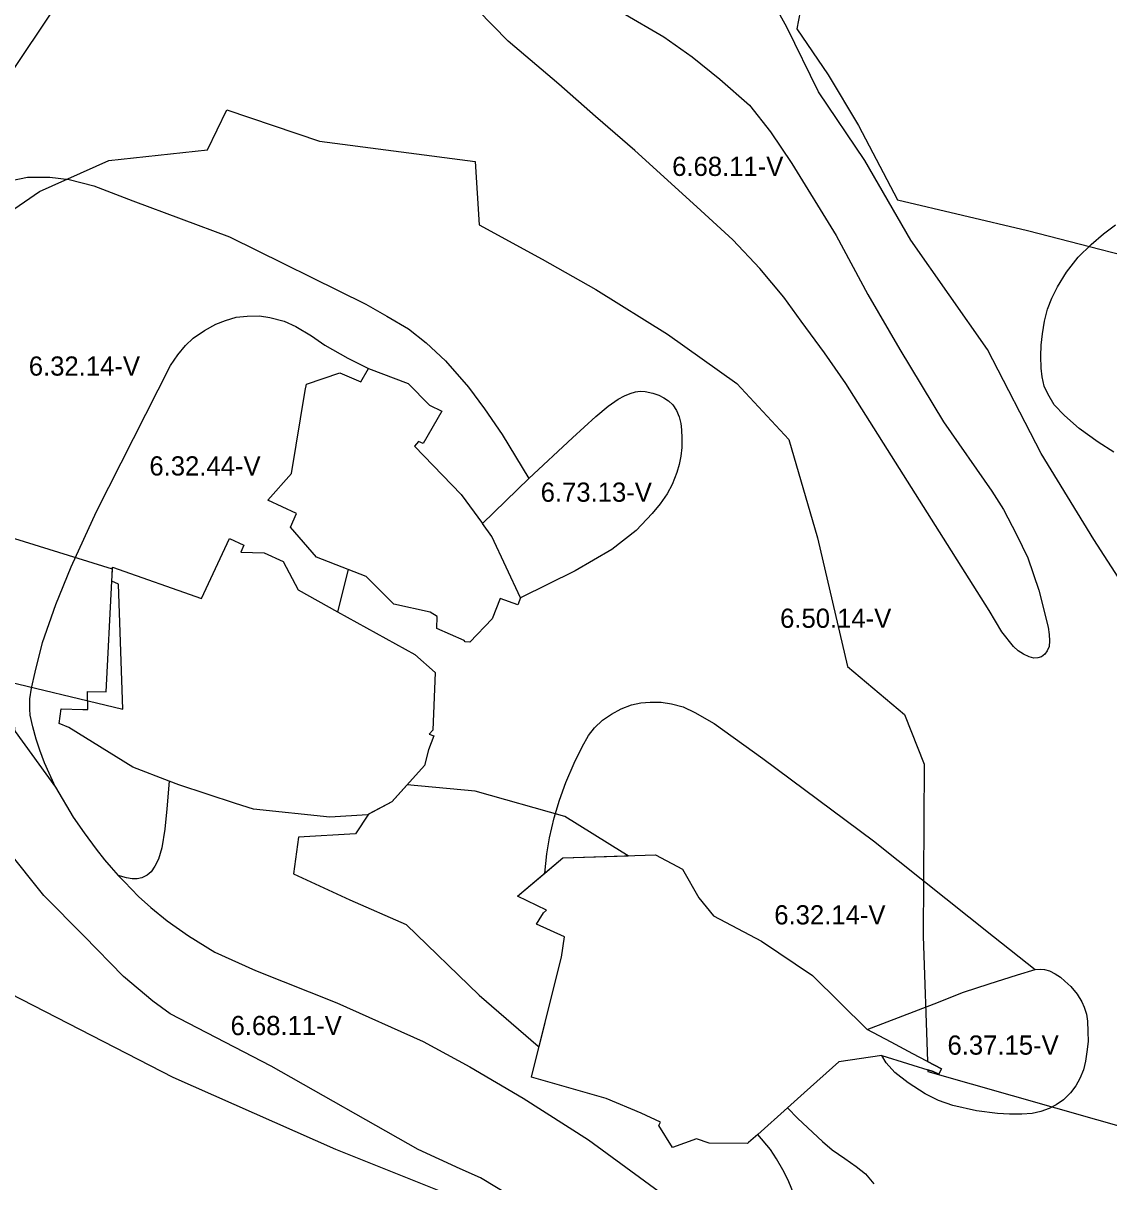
# Model space of a CAD drawing. Extents: x -555156 to -540209, y -1046851 to -1035695.
# Drawn here: x -543276 to -542710, y -1041952 to -1041348 of the extents above; entities that cross this region are included whole.
import ezdxf

# ---------------------------------------------------------------- set-up
doc = ezdxf.new("R2010")
doc.units = 0
for name, color, linetype in [('Vrstva 27', 7, 'Continuous'), ('Vrstva 28', 7, 'Continuous'), ('Vrstva 29', 7, 'Continuous')]:
    doc.layers.add(name, color=color, linetype=linetype)

msp = doc.modelspace()

# ---------------------------------------------------------------- linework, layer by layer
at = {"layer": 'Vrstva 28'}
for points in [[(-543367.43, -1041496.06), (-543358.52, -1041484.25), (-543291.66, -1041388.79), (-543235.84, -1041305.67), (-543212.48, -1041277.09), (-543186.52, -1041230.33), (-543130.8, -1041093.03)], [(-542963.67, -1041342.6), (-542941.62, -1041355.54), (-542926.79, -1041365.93), (-542912.38, -1041377.59), (-542896.9, -1041391.16), (-542885.88, -1041404.95), (-542874.86, -1041421.49), (-542851.76, -1041459.02), (-542835.14, -1041489.78), (-542818.45, -1041518.35), (-542795.82, -1041556.2), (-542770.6, -1041592.2), (-542764.46, -1041601.85), (-542757.68, -1041614.78), (-542751.74, -1041627.08), (-542746.02, -1041643.84), (-542741.14, -1041663.13), (-542740.6, -1041666.96), (-542740.47, -1041670.28), (-542740.74, -1041673.12), (-542741.64, -1041675.47), (-542742.96, -1041677.27), (-542744.62, -1041678.59), (-542746.62, -1041679.14), (-542748.7, -1041679.28), (-542751.12, -1041678.59), (-542754.03, -1041677.27), (-542756.8, -1041675.41), (-542759.29, -1041673.12), (-542765.31, -1041665.5), (-542771.95, -1041654.36), (-542846.75, -1041536.09), (-542857.84, -1041520.19), (-542869.92, -1041503.65), (-542879.03, -1041491.14), (-542891.54, -1041476.3), (-542905.52, -1041461.24), (-542924.39, -1041444.07), (-542956.6, -1041414.8), (-542977.21, -1041396.99), (-542996.29, -1041380.24), (-543022.78, -1041357.76), (-543046.73, -1041333.16)], [(-543279.72, -1041717.53), (-543282.59, -1041691.08), (-543285.19, -1041670.3), (-543288.89, -1041650.63), (-543295.2, -1041629.11), (-543305.21, -1041606.47), (-543316.34, -1041570.1), (-543320.05, -1041551.18), (-543323.76, -1041534.43), (-543324.82, -1041522.76), (-543324.82, -1041507.71), (-543323.33, -1041494.99), (-543321.22, -1041483.75), (-543316.76, -1041468.48), (-543313.16, -1041459.36), (-543308.71, -1041451.94), (-543304.26, -1041445.37), (-543297.27, -1041438.58), (-543290.06, -1041434.13), (-543281.58, -1041430.31), (-543273.32, -1041428.61), (-543261.66, -1041428.61), (-543251.49, -1041429.89)], [(-543251.49, -1041429.89), (-543238.77, -1041433.07), (-543218.43, -1041440.91), (-543167.98, -1041459.78), (-543096.99, -1041494.77), (-543086.04, -1041501.08), (-543074.6, -1041507.66), (-543065.49, -1041514.87), (-543055.31, -1041524.41), (-543043.45, -1041537.98), (-543034.97, -1041549.43), (-543025.85, -1041562.79), (-543011.87, -1041585.69)], [(-542707.04, -1041571.87), (-542715.16, -1041566.78), (-542724.97, -1041559.51), (-542732.72, -1041552.85), (-542738.05, -1041547.27), (-542741.44, -1041541.58), (-542743.25, -1041537.58), (-542744.34, -1041532.73), (-542744.83, -1041528.13), (-542744.95, -1041521.83), (-542744.83, -1041516.13), (-542744.22, -1041510.31), (-542743.13, -1041503.65), (-542741.56, -1041497.35), (-542739.26, -1041491.65), (-542736.4, -1041485.72), (-542731.56, -1041478.2), (-542725.5, -1041470.33), (-542718.84, -1041463.78), (-542712.42, -1041458.21), (-542706.13, -1041453.48)], [(-543258.73, -1041746.58), (-543264.5, -1041733.79), (-543266.92, -1041727.25), (-543268.74, -1041721.55), (-543270.44, -1041715.01), (-543271.89, -1041709.07), (-543271.98, -1041705.92), (-543271.98, -1041700.45), (-543271.15, -1041694.98), (-543269.21, -1041686.61), (-543265.54, -1041671.17), (-543258.58, -1041651.27), (-543250.59, -1041631.64), (-543237.27, -1041602.8), (-543198.79, -1041526.85), (-543194.99, -1041521.29), (-543190.99, -1041516.33), (-543186.88, -1041512.57), (-543181.06, -1041508.45), (-543175.13, -1041505.3), (-543170.04, -1041503.24), (-543164.47, -1041501.66), (-543158.78, -1041501.06), (-543152.36, -1041500.94), (-543146.91, -1041501.79)], [(-543146.91, -1041501.79), (-543139.4, -1041503.6), (-543133.35, -1041506.39), (-543125.23, -1041511.36), (-543118.33, -1041516.21), (-543106.22, -1041522.99), (-543095.44, -1041528.4)], [(-543106.04, -1041633.08), (-543122.59, -1041626.65), (-543136.19, -1041611), (-543132.97, -1041603.97), (-543147.98, -1041596.99), (-543135.7, -1041582.99), (-543128.45, -1041539.86), (-543127.89, -1041536.56), (-543110.4, -1041530.51), (-543099.51, -1041535.36), (-543095.44, -1041528.4)], [(-543095.44, -1041528.4), (-543074.81, -1041536.19)], [(-543074.81, -1041536.19), (-543063.7, -1041547.51), (-543057.21, -1041550.56), (-543067.01, -1041567.34), (-543069.45, -1041566.4), (-543071.55, -1041568.79), (-543047.22, -1041593.93), (-543036.05, -1041609.18)], [(-542951.28, -1041540.27), (-542947.2, -1041541.1), (-542944.08, -1041542.28), (-542941.59, -1041543.6), (-542939.1, -1041545.26), (-542936.81, -1041547.34), (-542934.88, -1041550.24), (-542933.49, -1041553.43), (-542932.73, -1041557.03), (-542932.32, -1041560.28), (-542932.11, -1041564.65), (-542932.25, -1041569.42), (-542932.66, -1041574.06), (-542933.49, -1041578.29), (-542934.81, -1041582.58), (-542937.2, -1041588.78), (-542939.86, -1041593.63), (-542943.38, -1041598.84), (-542947.61, -1041603.93), (-542955.97, -1041612.77), (-542968.69, -1041622.71), (-542987.82, -1041633.74), (-543016.25, -1041647.79)], [(-543011.87, -1041585.69), (-542989.16, -1041564.39), (-542976.93, -1041553.37), (-542970.51, -1041547.91), (-542965.3, -1041544.28), (-542962.14, -1041542.63), (-542959.1, -1041541.31), (-542956.33, -1041540.48), (-542953.84, -1041540.2), (-542951.28, -1041540.27)], [(-543036.05, -1041609.18), (-543011.87, -1041585.69)], [(-543020.46, -1041960.22), (-543037.2, -1041950.04), (-543047.74, -1041945.38), (-543069.57, -1041935.41), (-543146.3, -1041891.94), (-543198.86, -1041864.59), (-543207.94, -1041858.08), (-543223.2, -1041845.14), (-543243.97, -1041823.94), (-543264.74, -1041802.94), (-543284.03, -1041778.77), (-543300.77, -1041755.44), (-543315.39, -1041730.21), (-543329.12, -1041704.67), (-543339.93, -1041685.8), (-543351.37, -1041667.14), (-543357.73, -1041657.38), (-543366.84, -1041643.81), (-543374.9, -1041633.85), (-543383.59, -1041623.24), (-543395.27, -1041610.2)], [(-543016.25, -1041647.79), (-543031.2, -1041615.8), (-543036.05, -1041609.18)], [(-543199.4, -1041743.37), (-543218.39, -1041736.03), (-543251.69, -1041715.46), (-543256.83, -1041713.33), (-543255.75, -1041705.61), (-543244.39, -1041706.02), (-543241.83, -1041706.11), (-543242.07, -1041696.65), (-543232.23, -1041696.85), (-543229.34, -1041639.21), (-543229.19, -1041636.23), (-543228.98, -1041631.92), (-543182.55, -1041648.27), (-543167.99, -1041616.9), (-543160.49, -1041620.38)], [(-543160.49, -1041620.38), (-543162.09, -1041624.11), (-543149.89, -1041624.4), (-543140.01, -1041628.93), (-543132.23, -1041643.59), (-543111.61, -1041655.07)], [(-543106.04, -1041633.08), (-543111.61, -1041655.07)], [(-543016.25, -1041647.79), (-543017.6, -1041651.55), (-543026.96, -1041648.18), (-543031.01, -1041658.81), (-543042.71, -1041671.02), (-543045.13, -1041670.76), (-543045.56, -1041670.13), (-543059.93, -1041663.83), (-543059.68, -1041657.51), (-543063.36, -1041655.36), (-543082.31, -1041651.19), (-543096.76, -1041636.68), (-543106.04, -1041633.08)], [(-543111.61, -1041655.07), (-543071.41, -1041677.45), (-543060.84, -1041686.74), (-543062.03, -1041716.82), (-543063.86, -1041718.95), (-543061.4, -1041719.71), (-543064.15, -1041727.13), (-543066.29, -1041735.26), (-543083.4, -1041754.2), (-543096.03, -1041760.85), (-543115.72, -1041762.22), (-543155.5, -1041757.97), (-543164.82, -1041754.94), (-543194.37, -1041745.32), (-543199.4, -1041743.37)], [(-543003.56, -1041791.24), (-543002.56, -1041781.31), (-543001.23, -1041772.83), (-542998.8, -1041762.41), (-542996.02, -1041753.32), (-542992.63, -1041743.99), (-542988.27, -1041733.93), (-542984.15, -1041725.45), (-542980.76, -1041719.51), (-542977.61, -1041715.52), (-542973.49, -1041711.64), (-542968.89, -1041708.49), (-542963.8, -1041705.7), (-542958.35, -1041703.64), (-542953.51, -1041702.55), (-542948.67, -1041702.19), (-542942.97, -1041702.19), (-542937.64, -1041703.03)], [(-542937.64, -1041703.03), (-542931.47, -1041704.73), (-542925.41, -1041707.52), (-542915.36, -1041713.33), (-542889.93, -1041731.63), (-542832.28, -1041774.53), (-542769.75, -1041824.26), (-542747.92, -1041841.44)], [(-543279.72, -1041717.53), (-543258.73, -1041746.58)], [(-543199.4, -1041743.37), (-543200.66, -1041757.73), (-543201.63, -1041768.47), (-543203.22, -1041778.09), (-543205.02, -1041784.11), (-543206.89, -1041787.72), (-543208.82, -1041790.55), (-543210.97, -1041792.42), (-543213.6, -1041793.81), (-543216.09, -1041794.29), (-543218.79, -1041794.22), (-543221.63, -1041793.67), (-543225.96, -1041792.46)], [(-543258.73, -1041746.58), (-543249.5, -1041762.21), (-543243.78, -1041770.27), (-543237.42, -1041778.75), (-543233.09, -1041784.43), (-543229.63, -1041788.31), (-543225.96, -1041792.46)], [(-543003.56, -1041791.24), (-542994.24, -1041783.37), (-542945.95, -1041781.75), (-542931.74, -1041789.24)], [(-543225.96, -1041792.46), (-543222.64, -1041795.92), (-543215.38, -1041803.54), (-543208.99, -1041809.13), (-543200.39, -1041816.16), (-543189.37, -1041824.04), (-543175.69, -1041832.52), (-543154.37, -1041842.09), (-543111.98, -1041858.81), (-543067, -1041879.05), (-543042.63, -1041892.2), (-543014.86, -1041908.52), (-542980.74, -1041930.37), (-542941.96, -1041958.78), (-542932.46, -1041968.21), (-542925.68, -1041975.6), (-542915.02, -1041988.2), (-542897.95, -1042008.44), (-542887.17, -1042021.77), (-542883.23, -1042027.58)], [(-542892.58, -1041927.43), (-542897.4, -1041931.75), (-542897.92, -1041932.21), (-542917.88, -1041932.03), (-542924.46, -1041929.7), (-542937.02, -1041934.3), (-542944.16, -1041922.82), (-542943.26, -1041921.13), (-542953.41, -1041916.36), (-542971.62, -1041908.82), (-543010.51, -1041897.67), (-543000.11, -1041855.78), (-542994.96, -1041835.03), (-542993.42, -1041824.58), (-543007.9, -1041817.94), (-543006.46, -1041815.57), (-543004.34, -1041812.07), (-543002.64, -1041810.52), (-543017.84, -1041803.31), (-543003.56, -1041791.24)], [(-542931.74, -1041789.24), (-542923.34, -1041804.16), (-542915.74, -1041813.52), (-542890.59, -1041826.68), (-542864.07, -1041844.72), (-542835.51, -1041872.74)], [(-542747.92, -1041841.44), (-542745.17, -1041841.32), (-542743.02, -1041841.46)], [(-542835.51, -1041872.74), (-542800.67, -1041859.42), (-542785.29, -1041853.37), (-542771.96, -1041849), (-542757.19, -1041844.28), (-542747.92, -1041841.44)], [(-542743.02, -1041841.46), (-542740.46, -1041842.22), (-542737.55, -1041843.81), (-542734.79, -1041845.47), (-542732.43, -1041847.55), (-542729.46, -1041850.39), (-542726.07, -1041854.41), (-542723.64, -1041858.42), (-542722.47, -1041861.19), (-542721.29, -1041864.72), (-542720.75, -1041868.53), (-542720.51, -1041873.87), (-542720.39, -1041879.08), (-542721, -1041884.41), (-542721.72, -1041889.26), (-542722.81, -1041893.74), (-542724.63, -1041898.34), (-542726.81, -1041902.1), (-542729.59, -1041905.86), (-542733.23, -1041909.49), (-542737.1, -1041912.04), (-542740.74, -1041913.97), (-542745.1, -1041915.55), (-542749.58, -1041916.52), (-542754.91, -1041917), (-542761.32, -1041917), (-542767.62, -1041916.52), (-542778.64, -1041915.19), (-542790.87, -1041912.4), (-542798.38, -1041909.73), (-542805.29, -1041906.34), (-542814.25, -1041900.52), (-542821.15, -1041895.19), (-542825.63, -1041890.1), (-542827.82, -1041886.32)], [(-542827.82, -1041886.32), (-542801.14, -1041894.69), (-542798.24, -1041896.02), (-542796.84, -1041893.32), (-542811.71, -1041885.41), (-542823.01, -1041879.39), (-542835.51, -1041872.74)], [(-542827.82, -1041886.32), (-542850.26, -1041889.57), (-542868.46, -1041905.85), (-542877.12, -1041913.6)], [(-542892.58, -1041927.43), (-542877.12, -1041913.6)], [(-542877.12, -1041913.6), (-542871.61, -1041919.11)], [(-542871.61, -1041919.11), (-542858.89, -1041931.23), (-542853.81, -1041935.47), (-542847.15, -1041940.08), (-542841.33, -1041944.2), (-542836.49, -1041948.07), (-542832.13, -1041953.28)], [(-542883.23, -1042027.58), (-542878.31, -1042017.92), (-542874.5, -1042007.74), (-542872.68, -1041997.81), (-542871.35, -1041989.81), (-542870.74, -1041982.18), (-542870.86, -1041976), (-542871.23, -1041971.15), (-542871.85, -1041966.73), (-542873.43, -1041960.43), (-542874.88, -1041955.95), (-542876.82, -1041951.35), (-542879.6, -1041945.89), (-542882.75, -1041940.2), (-542885.9, -1041935.35), (-542892.58, -1041927.43)]]:
    msp.add_lwpolyline(points, dxfattribs=at)
at = {"layer": 'Vrstva 29'}
for points in [[(-542860.137024, -1041287.958984), (-542872.159973, -1041351.276001), (-542855.85498, -1041375.275024), (-542840.078003, -1041401.770996), (-542819.755005, -1041440.511902), (-542751.924011, -1041456.328979), (-542669.846985, -1041477.530029)], [(-542686.268995, -1041665.532), (-542717.336005, -1041617.446997), (-542744.914001, -1041572.551001), (-542772.765003, -1041518.430008), (-542812.832999, -1041461.446007), (-542836.699, -1041420.019003), (-542860.918001, -1041384.174995), (-542877.440007, -1041350.445005), (-542895.164993, -1041318.373)], [(-543295.760002, -1041455.793996), (-543267.079004, -1041436.104995), (-543230.816995, -1041419.947004), (-543179.478004, -1041414.409007), (-543169.316992, -1041393.457993), (-543121.078007, -1041409.802992), (-543039.862995, -1041420.382005), (-543037.898998, -1041453.456997), (-543004.951005, -1041471.428999), (-542977.011997, -1041487.243993), (-542939.653009, -1041510.471003), (-542903.579997, -1041536.112004), (-542876.342991, -1041565.389003), (-542861.469005, -1041616.563992), (-542845.776001, -1041683.665997), (-542816.020992, -1041708.618994), (-542805.804005, -1041734.509002), (-542806.373998, -1041824.105992), (-542804.024326, -1041889.498344), (-542796.84, -1041893.32), (-542798.24, -1041896.02), (-542801.14, -1041894.69), (-542803.868538, -1041893.834008), (-542803.840008, -1041894.627997), (-542693.471993, -1041926.062005)], [(-543291.658998, -1041689.453), (-543223.514994, -1041705.918994), (-543225.860679, -1041640.684712), (-543229.34, -1041639.21), (-543229.19, -1041636.23), (-543229.026419, -1041632.872687), (-543307.955998, -1041608.352996)], [(-543006.592704, -1041881.891584), (-543000.11, -1041855.78), (-542994.96, -1041835.03), (-542993.42, -1041824.58), (-543007.9, -1041817.94), (-543006.46, -1041815.57), (-543004.34, -1041812.07), (-543002.64, -1041810.52), (-543017.84, -1041803.31), (-542994.24, -1041783.37), (-542960.151722, -1041782.22643), (-542963.231018, -1041780.456909), (-542993.167908, -1041761.869995), (-543039.830994, -1041748.547913), (-543075.398479, -1041745.342676), (-543083.4, -1041754.2), (-543095.584941, -1041760.615666), (-543102.213013, -1041770.873901), (-543131.997009, -1041772.611023), (-543134.580994, -1041791.739014), (-543105.223999, -1041805.257019), (-543075.794983, -1041818.015991), (-543037.835999, -1041854.838013), (-543006.982971, -1041881.442993), (-543006.592704, -1041881.891584)], [(-543060.307008, -1042033.329996), (-543036.606999, -1042000.406997), (-543035.205002, -1041969.552007), (-543047.345004, -1041961.404005), (-543112.527992, -1041935.279008), (-543197.320006, -1041897.844005), (-543306.637991, -1041841.744998), (-543312.228998, -1041905.962998), (-543315.093996, -1041944.183994), (-543296.347991, -1041969.943005), (-543276.502999, -1042002.945003), (-543265.462002, -1042045.301004), (-543260.400007, -1042080.712001), (-543253.232999, -1042136.973997), (-543203.009001, -1042145.861006), (-543122.192005, -1042157.931992), (-543113.627991, -1042086.605005), (-543108.014993, -1042016.779993), (-543060.307008, -1042033.329996)]]:
    msp.add_lwpolyline(points, dxfattribs=at)

# ---------------------------------------------------------------- texts
at = {"layer": 'Vrstva 27'}
for s, p in [('6.68.11-V', (-542937.211006, -1041427.98)), ('6.32.14-V', (-543272.610884, -1041532.04)), ('6.32.44-V', (-543209.740884, -1041584.09)), ('6.73.13-V', (-543005.745522, -1041597.77)), ('6.50.14-V', (-542880.940884, -1041663.47)), ('6.32.14-V', (-542883.970884, -1041818.03)), ('6.68.11-V', (-543167.431006, -1041875.72)), ('6.37.15-V', (-542793.676558, -1041885.91))]:
    msp.add_text(s, height=10, dxfattribs=at).set_placement(p)

doc.saveas('drawing.dxf')
